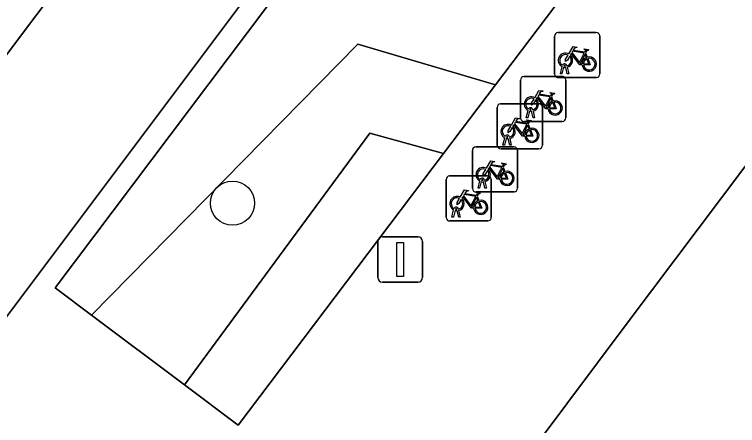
# Model space of a CAD drawing. Extents: x 159716 to 160783, y 383290 to 384031.
# Drawn here: x 160401.4 to 160417.43, y 383761.39 to 383770.51 of the extents above; entities that cross this region are included whole.
import ezdxf

# ---------------------------------------------------------------- set-up
doc = ezdxf.new("R2010")
doc.units = 0
for name, color, linetype in [('IMGEO_Boom', 7, 'Continuous'), ('IMGEO_Fietsenrek', 7, 'Continuous'), ('IMGEO_Groenvoorziening', 7, 'Continuous'), ('IMGEO_Lichtmast', 7, 'Continuous'), ('IMGEO_Pand', 7, 'Continuous'), ('IMGEO_Parkeervlak_open', 7, 'Continuous'), ('IMGEO_Rijbaan_lokaal_gesloten', 7, 'Continuous'), ('IMGEO_Voetpad_open', 7, 'Continuous')]:
    doc.layers.add(name, color=color, linetype=linetype)

msp = doc.modelspace()

# ---------------------------------------------------------------- linework, layer by layer
at = {"layer": 'IMGEO_Boom'}
msp.add_circle((160406.231, 383766.322), 0.489, dxfattribs=at)
at = {"layer": 'IMGEO_Fietsenrek'}
for p, q in [((160413.446, 383770.108), (160414.287, 383770.108)), ((160414.287, 383770.108), (160413.446, 383770.108)), ((160413.371, 383769.183), (160413.371, 383770.024)), ((160413.371, 383770.024), (160413.371, 383769.183)), ((160414.371, 383770.033), (160414.371, 383769.192)), ((160414.371, 383769.192), (160414.371, 383770.033)), ((160414.058, 383769.657), (160414.094, 383769.562)), ((160413.498, 383769.192), (160413.537, 383769.352)), ((160413.567, 383769.34), (160413.532, 383769.192)), ((160413.609, 383769.364), (160413.608, 383769.368)), ((160413.65, 383769.192), (160413.616, 383769.334)), ((160413.64, 383769.375), (160413.641, 383769.368)), ((160413.648, 383769.338), (160413.683, 383769.192)), ((160412.691, 383769.135), (160413.532, 383769.135)), ((160413.532, 383769.135), (160412.691, 383769.135)), ((160413.532, 383769.192), (160413.498, 383769.192)), ((160413.683, 383769.192), (160413.65, 383769.192)), ((160412.616, 383768.21), (160412.616, 383769.051)), ((160412.616, 383769.051), (160412.616, 383768.21)), ((160414.296, 383769.108), (160413.455, 383769.108)), ((160413.455, 383769.108), (160414.296, 383769.108)), ((160413.616, 383769.06), (160413.616, 383768.219)), ((160413.616, 383768.219), (160413.616, 383769.06)), ((160413.303, 383768.684), (160413.339, 383768.589)), ((160412.174, 383768.527), (160413.015, 383768.527)), ((160413.015, 383768.527), (160412.174, 383768.527)), ((160412.099, 383767.602), (160412.099, 383768.443)), ((160412.099, 383768.443), (160412.099, 383767.602)), ((160412.743, 383768.219), (160412.782, 383768.379)), ((160412.812, 383768.367), (160412.777, 383768.219)), ((160412.854, 383768.391), (160412.853, 383768.395)), ((160412.895, 383768.219), (160412.861, 383768.361)), ((160412.885, 383768.402), (160412.886, 383768.395)), ((160412.893, 383768.365), (160412.928, 383768.219)), ((160413.099, 383768.452), (160413.099, 383767.611)), ((160413.099, 383767.611), (160413.099, 383768.452)), ((160412.777, 383768.219), (160412.743, 383768.219)), ((160412.928, 383768.219), (160412.895, 383768.219)), ((160413.541, 383768.135), (160412.7, 383768.135)), ((160412.7, 383768.135), (160413.541, 383768.135)), ((160412.786, 383768.076), (160412.822, 383767.981)), ((160412.226, 383767.611), (160412.265, 383767.771)), ((160412.295, 383767.759), (160412.26, 383767.611)), ((160412.337, 383767.783), (160412.336, 383767.787)), ((160412.378, 383767.611), (160412.344, 383767.753)), ((160412.368, 383767.794), (160412.369, 383767.787)), ((160412.376, 383767.757), (160412.411, 383767.611)), ((160411.622, 383767.571), (160412.463, 383767.571)), ((160412.463, 383767.571), (160411.622, 383767.571)), ((160413.024, 383767.527), (160412.183, 383767.527)), ((160412.183, 383767.527), (160413.024, 383767.527)), ((160412.26, 383767.611), (160412.226, 383767.611)), ((160412.411, 383767.611), (160412.378, 383767.611)), ((160411.547, 383766.646), (160411.547, 383767.487)), ((160411.547, 383767.487), (160411.547, 383766.646)), ((160412.547, 383767.496), (160412.547, 383766.655)), ((160412.547, 383766.655), (160412.547, 383767.496)), ((160412.234, 383767.12), (160412.27, 383767.025)), ((160411.042, 383766.928), (160411.883, 383766.928)), ((160411.883, 383766.928), (160411.042, 383766.928)), ((160410.967, 383766.003), (160410.967, 383766.844)), ((160410.967, 383766.844), (160410.967, 383766.003)), ((160411.674, 383766.655), (160411.713, 383766.815)), ((160411.743, 383766.803), (160411.708, 383766.655)), ((160411.785, 383766.827), (160411.784, 383766.831)), ((160411.826, 383766.655), (160411.792, 383766.797)), ((160411.816, 383766.838), (160411.817, 383766.831)), ((160411.824, 383766.801), (160411.859, 383766.655)), ((160411.967, 383766.853), (160411.967, 383766.012)), ((160411.967, 383766.012), (160411.967, 383766.853)), ((160412.472, 383766.571), (160411.631, 383766.571)), ((160411.631, 383766.571), (160412.472, 383766.571)), ((160411.708, 383766.655), (160411.674, 383766.655)), ((160411.859, 383766.655), (160411.826, 383766.655)), ((160411.654, 383766.477), (160411.69, 383766.382)), ((160411.094, 383766.012), (160411.133, 383766.172)), ((160411.163, 383766.16), (160411.128, 383766.012)), ((160411.205, 383766.184), (160411.204, 383766.188)), ((160411.246, 383766.012), (160411.212, 383766.154)), ((160411.236, 383766.195), (160411.237, 383766.188)), ((160411.244, 383766.158), (160411.279, 383766.012)), ((160411.892, 383765.928), (160411.051, 383765.928)), ((160411.051, 383765.928), (160411.892, 383765.928)), ((160411.128, 383766.012), (160411.094, 383766.012)), ((160411.279, 383766.012), (160411.246, 383766.012))]:
    msp.add_line(p, q, dxfattribs=at)
for points in [[(160413.684, 383769.634), (160413.779, 383769.798), (160413.865, 383769.784), (160413.867, 383769.775), (160413.811, 383769.764), (160413.784, 383769.719), (160414.04, 383769.678)], [(160413.98, 383769.39), (160413.93, 383769.39), (160413.739, 383769.641), (160413.72, 383769.609)], [(160414.027, 383769.653), (160413.77, 383769.694), (160413.753, 383769.665), (160413.92, 383769.445), (160414.027, 383769.653)], [(160414.075, 383769.555), (160414.045, 383769.632), (160413.936, 383769.414), (160413.979, 383769.414)], [(160414.04, 383769.678), (160414.065, 383769.727), (160414.059, 383769.731), (160414.036, 383769.735), (160414.024, 383769.742), (160414.023, 383769.745), (160414.025, 383769.75), (160414.12, 383769.735), (160414.122, 383769.725), (160414.112, 383769.712), (160414.1, 383769.706), (160414.086, 383769.712), (160414.058, 383769.657)], [(160413.705, 383769.582), (160413.653, 383769.492), (160413.613, 383769.467), (160413.614, 383769.514), (160413.669, 383769.608)], [(160414.009, 383769.414), (160414.129, 383769.413), (160414.085, 383769.527)], [(160414.105, 383769.534), (160414.16, 383769.389), (160414.01, 383769.389)], [(160412.929, 383768.661), (160413.024, 383768.825), (160413.11, 383768.811), (160413.112, 383768.802), (160413.056, 383768.791), (160413.029, 383768.746), (160413.285, 383768.705)], [(160413.225, 383768.417), (160413.175, 383768.417), (160412.984, 383768.668), (160412.965, 383768.636)], [(160413.272, 383768.68), (160413.015, 383768.721), (160412.998, 383768.692), (160413.165, 383768.472), (160413.272, 383768.68)], [(160413.32, 383768.582), (160413.29, 383768.659), (160413.181, 383768.441), (160413.224, 383768.441)], [(160413.285, 383768.705), (160413.31, 383768.754), (160413.304, 383768.758), (160413.281, 383768.762), (160413.269, 383768.769), (160413.268, 383768.772), (160413.27, 383768.777), (160413.365, 383768.762), (160413.367, 383768.752), (160413.357, 383768.739), (160413.345, 383768.733), (160413.331, 383768.739), (160413.303, 383768.684)], [(160412.95, 383768.609), (160412.898, 383768.519), (160412.858, 383768.494), (160412.859, 383768.541), (160412.914, 383768.635)], [(160413.254, 383768.441), (160413.374, 383768.44), (160413.33, 383768.554)], [(160413.35, 383768.561), (160413.405, 383768.416), (160413.255, 383768.416)], [(160412.412, 383768.053), (160412.507, 383768.217), (160412.593, 383768.203), (160412.595, 383768.194), (160412.539, 383768.183), (160412.512, 383768.138), (160412.768, 383768.097)], [(160412.768, 383768.097), (160412.793, 383768.146), (160412.787, 383768.15), (160412.764, 383768.154), (160412.752, 383768.161), (160412.751, 383768.164), (160412.753, 383768.169), (160412.848, 383768.154), (160412.85, 383768.144), (160412.84, 383768.131), (160412.828, 383768.125), (160412.814, 383768.131), (160412.786, 383768.076)], [(160412.433, 383768.001), (160412.381, 383767.911), (160412.341, 383767.886), (160412.342, 383767.933), (160412.397, 383768.027)], [(160412.708, 383767.809), (160412.658, 383767.809), (160412.467, 383768.06), (160412.448, 383768.028)], [(160412.755, 383768.072), (160412.498, 383768.113), (160412.481, 383768.084), (160412.648, 383767.864), (160412.755, 383768.072)], [(160412.803, 383767.974), (160412.773, 383768.051), (160412.664, 383767.833), (160412.707, 383767.833)], [(160412.737, 383767.833), (160412.857, 383767.832), (160412.813, 383767.946)], [(160412.833, 383767.953), (160412.888, 383767.808), (160412.738, 383767.808)], [(160411.86, 383767.097), (160411.955, 383767.261), (160412.041, 383767.247), (160412.043, 383767.238), (160411.987, 383767.227), (160411.96, 383767.182), (160412.216, 383767.141)], [(160412.216, 383767.141), (160412.241, 383767.19), (160412.235, 383767.194), (160412.212, 383767.198), (160412.2, 383767.205), (160412.199, 383767.208), (160412.201, 383767.213), (160412.296, 383767.198), (160412.298, 383767.188), (160412.288, 383767.175), (160412.276, 383767.169), (160412.262, 383767.175), (160412.234, 383767.12)], [(160411.881, 383767.045), (160411.829, 383766.955), (160411.789, 383766.93), (160411.79, 383766.977), (160411.845, 383767.071)], [(160412.156, 383766.853), (160412.106, 383766.853), (160411.915, 383767.104), (160411.896, 383767.072)], [(160412.203, 383767.116), (160411.946, 383767.157), (160411.929, 383767.128), (160412.096, 383766.908), (160412.203, 383767.116)], [(160412.251, 383767.018), (160412.221, 383767.095), (160412.112, 383766.877), (160412.155, 383766.877)], [(160412.185, 383766.877), (160412.305, 383766.876), (160412.261, 383766.99)], [(160412.281, 383766.997), (160412.336, 383766.852), (160412.186, 383766.852)], [(160411.28, 383766.454), (160411.375, 383766.618), (160411.461, 383766.604), (160411.463, 383766.595), (160411.407, 383766.584), (160411.38, 383766.539), (160411.636, 383766.498)], [(160411.636, 383766.498), (160411.661, 383766.547), (160411.655, 383766.551), (160411.632, 383766.555), (160411.62, 383766.562), (160411.619, 383766.565), (160411.621, 383766.57), (160411.716, 383766.555), (160411.718, 383766.545), (160411.708, 383766.532), (160411.696, 383766.526), (160411.682, 383766.532), (160411.654, 383766.477)], [(160411.301, 383766.402), (160411.249, 383766.312), (160411.209, 383766.287), (160411.21, 383766.334), (160411.265, 383766.428)], [(160411.576, 383766.21), (160411.526, 383766.21), (160411.335, 383766.461), (160411.316, 383766.429)], [(160411.623, 383766.473), (160411.366, 383766.514), (160411.349, 383766.485), (160411.516, 383766.265), (160411.623, 383766.473)], [(160411.671, 383766.375), (160411.641, 383766.452), (160411.532, 383766.234), (160411.575, 383766.234)], [(160411.605, 383766.234), (160411.725, 383766.233), (160411.681, 383766.347)], [(160411.701, 383766.354), (160411.756, 383766.209), (160411.606, 383766.209)]]:
    msp.add_lwpolyline(points, dxfattribs=at)
for centre, radius, start, end in [((160413.449, 383770.03), 0.0779, 92.4484, 184.2845), ((160413.449, 383770.03), 0.0779, 92.4484, 184.2845), ((160414.293, 383770.03), 0.0779, 2.4484, 94.2845), ((160414.293, 383770.03), 0.0779, 2.4484, 94.2845), ((160413.611, 383769.493), 0.159, 62.6766, 242.1369), ((160413.611, 383769.493), 0.129, 63.3192, 238.903), ((160413.611, 383769.493), 0.129, 283.6043, 43.4302), ((160413.611, 383769.493), 0.159, 283.5766, 46.6042), ((160414.138, 383769.409), 0.159, 113.3408, 178.3217), ((160414.138, 383769.409), 0.159, 187.0065, 105.7708), ((160414.138, 383769.409), 0.129, 113.923, 177.9556), ((160414.138, 383769.409), 0.129, 188.6715, 104.5883), ((160413.591, 383769.364), 0.0499, 12.8025, 158.6934), ((160413.611, 383769.493), 0.159, 253.9967, 271.7867), ((160413.591, 383769.364), 0.0174, 12.8025, 163.4502), ((160413.611, 383769.493), 0.129, 253.415, 269.0204), ((160412.694, 383769.057), 0.0779, 92.4484, 184.2845), ((160412.694, 383769.057), 0.0779, 92.4484, 184.2845), ((160413.449, 383769.186), 0.0779, 182.4484, 274.2845), ((160413.449, 383769.186), 0.0779, 182.4484, 274.2845), ((160413.538, 383769.057), 0.0779, 2.4484, 94.2845), ((160413.538, 383769.057), 0.0779, 2.4484, 94.2845), ((160414.293, 383769.186), 0.0779, 272.4484, 4.2845), ((160414.293, 383769.186), 0.0779, 272.4484, 4.2845), ((160412.856, 383768.52), 0.159, 62.6766, 242.1369), ((160412.856, 383768.52), 0.129, 63.3192, 238.903), ((160412.177, 383768.449), 0.0779, 92.4484, 184.2845), ((160412.177, 383768.449), 0.0779, 92.4484, 184.2845), ((160412.856, 383768.52), 0.129, 283.6043, 43.4302), ((160412.856, 383768.52), 0.159, 283.5766, 46.6042), ((160413.021, 383768.449), 0.0779, 2.4484, 94.2845), ((160413.021, 383768.449), 0.0779, 2.4484, 94.2845), ((160413.383, 383768.436), 0.159, 113.3408, 178.3217), ((160413.383, 383768.436), 0.159, 187.0065, 105.7708), ((160413.383, 383768.436), 0.129, 113.923, 177.9556), ((160413.383, 383768.436), 0.129, 188.6715, 104.5883), ((160412.836, 383768.391), 0.0499, 12.8025, 158.6934), ((160412.856, 383768.52), 0.159, 253.9967, 271.7867), ((160412.836, 383768.391), 0.0174, 12.8025, 163.4502), ((160412.856, 383768.52), 0.129, 253.415, 269.0204), ((160412.694, 383768.213), 0.0779, 182.4484, 274.2845), ((160412.694, 383768.213), 0.0779, 182.4484, 274.2845), ((160413.538, 383768.213), 0.0779, 272.4484, 4.2845), ((160413.538, 383768.213), 0.0779, 272.4484, 4.2845), ((160412.339, 383767.912), 0.159, 62.6766, 242.1369), ((160412.339, 383767.912), 0.129, 63.3192, 238.903), ((160412.339, 383767.912), 0.159, 283.5766, 46.6042), ((160412.339, 383767.912), 0.129, 283.6043, 43.4302), ((160412.866, 383767.828), 0.159, 113.3408, 178.3217), ((160412.866, 383767.828), 0.159, 187.0065, 105.7708), ((160412.866, 383767.828), 0.129, 113.923, 177.9556), ((160412.866, 383767.828), 0.129, 188.6715, 104.5883), ((160412.319, 383767.783), 0.0499, 12.8025, 158.6934), ((160412.339, 383767.912), 0.159, 253.9967, 271.7867), ((160412.319, 383767.783), 0.0174, 12.8025, 163.4502), ((160412.339, 383767.912), 0.129, 253.415, 269.0204), ((160411.625, 383767.493), 0.0779, 92.4484, 184.2845), ((160411.625, 383767.493), 0.0779, 92.4484, 184.2845), ((160412.177, 383767.605), 0.0779, 182.4484, 274.2845), ((160412.177, 383767.605), 0.0779, 182.4484, 274.2845), ((160412.469, 383767.493), 0.0779, 2.4484, 94.2845), ((160412.469, 383767.493), 0.0779, 2.4484, 94.2845), ((160413.021, 383767.605), 0.0779, 272.4484, 4.2845), ((160413.021, 383767.605), 0.0779, 272.4484, 4.2845), ((160411.787, 383766.956), 0.159, 62.6766, 242.1369), ((160411.787, 383766.956), 0.129, 63.3192, 238.903), ((160411.787, 383766.956), 0.159, 283.5766, 46.6042), ((160411.045, 383766.85), 0.0779, 92.4484, 184.2845), ((160411.045, 383766.85), 0.0779, 92.4484, 184.2845), ((160411.787, 383766.956), 0.129, 283.6043, 43.4302), ((160411.889, 383766.85), 0.0779, 2.4484, 94.2845), ((160411.889, 383766.85), 0.0779, 2.4484, 94.2845), ((160412.314, 383766.872), 0.159, 113.3408, 178.3217), ((160412.314, 383766.872), 0.159, 187.0065, 105.7708), ((160412.314, 383766.872), 0.129, 113.923, 177.9556), ((160412.314, 383766.872), 0.129, 188.6715, 104.5883), ((160411.767, 383766.827), 0.0499, 12.8025, 158.6934), ((160411.787, 383766.956), 0.159, 253.9967, 271.7867), ((160411.767, 383766.827), 0.0174, 12.8025, 163.4502), ((160411.787, 383766.956), 0.129, 253.415, 269.0204), ((160411.625, 383766.649), 0.0779, 182.4484, 274.2845), ((160411.625, 383766.649), 0.0779, 182.4484, 274.2845), ((160412.469, 383766.649), 0.0779, 272.4484, 4.2845), ((160412.469, 383766.649), 0.0779, 272.4484, 4.2845), ((160411.207, 383766.313), 0.159, 62.6766, 242.1369), ((160411.207, 383766.313), 0.129, 63.3192, 238.903), ((160411.207, 383766.313), 0.159, 283.5766, 46.6042), ((160411.207, 383766.313), 0.129, 283.6043, 43.4302), ((160411.734, 383766.229), 0.159, 113.3408, 178.3217), ((160411.734, 383766.229), 0.159, 187.0065, 105.7708), ((160411.734, 383766.229), 0.129, 113.923, 177.9556), ((160411.734, 383766.229), 0.129, 188.6715, 104.5883), ((160411.187, 383766.184), 0.0499, 12.8025, 158.6934), ((160411.207, 383766.313), 0.159, 253.9967, 271.7867), ((160411.187, 383766.184), 0.0174, 12.8025, 163.4502), ((160411.207, 383766.313), 0.129, 253.415, 269.0204), ((160411.045, 383766.006), 0.0779, 182.4484, 274.2845), ((160411.045, 383766.006), 0.0779, 182.4484, 274.2845), ((160411.889, 383766.006), 0.0779, 272.4484, 4.2845), ((160411.889, 383766.006), 0.0779, 272.4484, 4.2845)]:
    msp.add_arc(centre, radius, start, end, dxfattribs=at)
at = {"layer": 'IMGEO_Groenvoorziening'}
for points in [[(160410.826, 383775.783), (160402.299, 383764.445), (160403.109, 383763.836), (160409.012, 383769.849), (160412.062, 383768.949), (160414.9, 383772.707)], [(160412.062, 383768.949), (160409.012, 383769.849), (160403.109, 383763.836), (160405.165, 383762.289), (160409.275, 383767.872), (160410.911, 383767.424)], [(160410.911, 383767.424), (160409.275, 383767.872), (160405.165, 383762.289), (160406.357, 383761.393)]]:
    msp.add_lwpolyline(points, close=True, dxfattribs=at)
at = {"layer": 'IMGEO_Lichtmast'}
for p, q in [((160409.454, 383764.671), (160409.454, 383765.471)), ((160409.454, 383765.471), (160409.454, 383764.671)), ((160409.554, 383765.571), (160410.344, 383765.571)), ((160410.344, 383765.571), (160409.554, 383765.571)), ((160410.444, 383765.471), (160410.444, 383764.671)), ((160410.444, 383764.671), (160410.444, 383765.471)), ((160410.344, 383764.571), (160409.554, 383764.571)), ((160409.554, 383764.571), (160410.344, 383764.571))]:
    msp.add_line(p, q, dxfattribs=at)
msp.add_lwpolyline([(160409.874, 383765.446), (160410.024, 383765.446), (160410.024, 383764.696), (160409.874, 383764.696), (160409.874, 383765.446)], dxfattribs=at)
for centre, start, end in [((160409.554, 383765.471), 90, 180), ((160409.554, 383765.471), 90, 180), ((160410.344, 383765.471), 0, 90), ((160410.344, 383765.471), 360, 90), ((160409.554, 383764.671), 180, 270), ((160409.554, 383764.671), 180, 270), ((160410.344, 383764.671), 270, 0), ((160410.344, 383764.671), 270, 0)]:
    msp.add_arc(centre, 0.1, start, end, dxfattribs=at)
at = {"layer": 'IMGEO_Pand'}
msp.add_lwpolyline([(160437.408, 383762.366), (160437.08, 383762.6), (160435.079, 383764.103), (160429.897, 383767.996), (160427.216, 383770.009), (160424.428, 383772.103), (160422.451, 383773.589), (160421.153, 383771.866), (160418.619, 383768.501), (160415.004, 383763.689), (160410.898, 383758.195), (160411.13, 383758.022), (160425.647, 383747.179), (160425.879, 383746.999), (160430.582, 383753.237)], close=True, dxfattribs=at)
at = {"layer": 'IMGEO_Parkeervlak_open'}
msp.add_lwpolyline([(160406.05, 383776.057), (160404.194, 383777.448), (160404.021, 383777.216), (160379.2, 383744.102), (160381.056, 383742.711)], close=True, dxfattribs=at)
at = {"layer": 'IMGEO_Rijbaan_lokaal_gesloten'}
msp.add_lwpolyline([(160412.241, 383778.514), (160409.5, 383780.66), (160406.05, 383776.057), (160381.056, 383742.711), (160377.017, 383737.324), (160369.819, 383727.72), (160366.646, 383723.487), (160363.818, 383719.764), (160366.6, 383717.625), (160367.136, 383718.342), (160369.32, 383721.216)], close=True, dxfattribs=at)
at = {"layer": 'IMGEO_Voetpad_open'}
for points in [[(160402.14, 383747.732), (160402.936, 383747.132), (160411.13, 383758.022), (160410.898, 383758.195), (160415.004, 383763.689), (160418.619, 383768.501), (160421.153, 383771.866), (160422.451, 383773.589), (160412.241, 383778.514), (160369.32, 383721.216), (160367.136, 383718.342), (160366.6, 383717.625), (160365.352, 383715.959), (160363.846, 383713.946), (160369.534, 383709.879), (160373.434, 383714.511), (160378.05, 383714.53), (160386.983, 383726.399), (160386.415, 383726.839)], [(160402.299, 383764.445), (160410.826, 383775.783), (160414.9, 383772.707), (160412.062, 383768.949), (160410.911, 383767.424), (160406.357, 383761.393), (160405.165, 383762.289), (160403.109, 383763.836)]]:
    msp.add_lwpolyline(points, close=True, dxfattribs=at)

doc.saveas('drawing.dxf')
